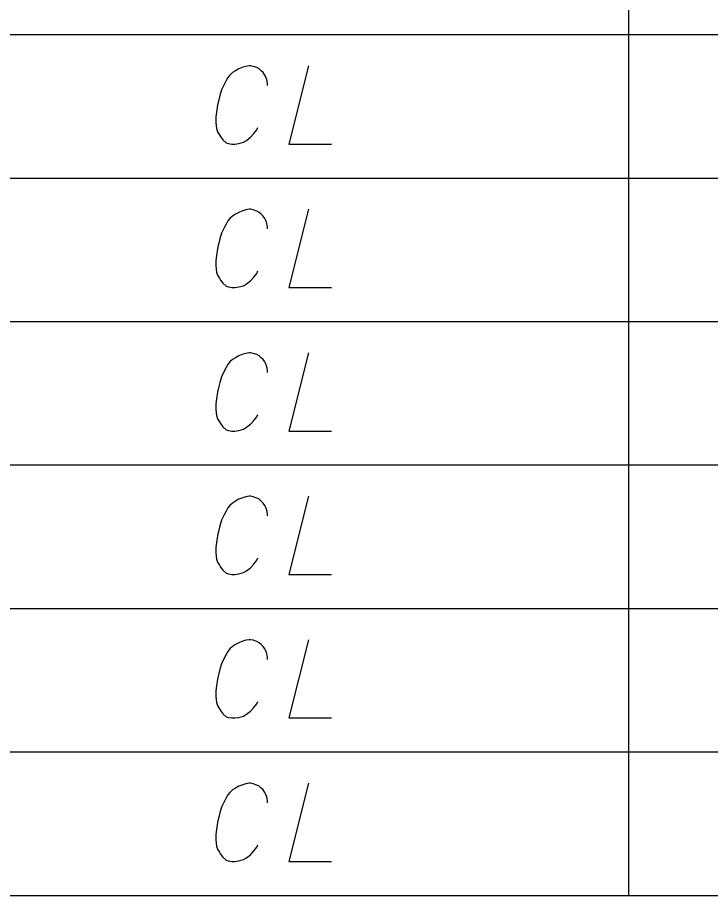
# Model space of a CAD drawing. Extents: x 2074207 to 2076812, y 516372 to 523312.
# Drawn here: x 2076303.1 to 2076345.6, y 518488.7 to 518542.6 of the extents above; entities that cross this region are included whole.
import ezdxf

# ---------------------------------------------------------------- set-up
doc = ezdxf.new("R2010")
doc.units = 0
for name, color, linetype in [('Prop DirtTable_ Soil Test Results - Outline (Major)', 7, 'Continuous'), ('Prop DirtTable_ Soil Test Results - Outline (Minor)', 7, 'Continuous'), ('Prop DirtTable_ Soil Test Results - Tx (Sample Data)', 7, 'Continuous')]:
    doc.layers.add(name, color=color, linetype=linetype)

msp = doc.modelspace()

# ---------------------------------------------------------------- linework, layer by layer
at = {"layer": 'Prop DirtTable_ Soil Test Results - Outline (Major)'}
msp.add_line((2076260.609, 518488.732), (2076811.903, 518488.732), dxfattribs=at)
at = {"layer": 'Prop DirtTable_ Soil Test Results - Outline (Minor)'}
for p, q in [((2076340.594, 518550.332), (2076340.594, 518541.532)), ((2076260.609, 518541.532), (2076811.903, 518541.532)), ((2076260.609, 518541.532), (2076811.903, 518541.532)), ((2076340.594, 518541.532), (2076340.594, 518532.732)), ((2076260.609, 518532.732), (2076811.903, 518532.732)), ((2076260.609, 518532.732), (2076811.903, 518532.732)), ((2076340.594, 518532.732), (2076340.594, 518523.932)), ((2076260.609, 518523.932), (2076811.903, 518523.932)), ((2076260.609, 518523.932), (2076811.903, 518523.932)), ((2076340.594, 518523.932), (2076340.594, 518515.132)), ((2076260.609, 518515.132), (2076811.903, 518515.132)), ((2076260.609, 518515.132), (2076811.903, 518515.132)), ((2076340.594, 518515.132), (2076340.594, 518506.332)), ((2076260.609, 518506.332), (2076811.903, 518506.332)), ((2076260.609, 518506.332), (2076811.903, 518506.332)), ((2076340.594, 518506.332), (2076340.594, 518497.532)), ((2076260.609, 518497.532), (2076811.903, 518497.532)), ((2076260.609, 518497.532), (2076811.903, 518497.532)), ((2076340.594, 518497.532), (2076340.594, 518488.732)), ((2076260.609, 518488.732), (2076811.903, 518488.732))]:
    msp.add_line(p, q, dxfattribs=at)
at = {"layer": 'Prop DirtTable_ Soil Test Results - Tx (Sample Data)'}
for points in [[(2076318.45, 518538.406), (2076318.45, 518538.519), (2076318.415, 518538.671), (2076318.38, 518538.822), (2076318.309, 518538.973), (2076318.274, 518539.049), (2076318.168, 518539.2), (2076318.062, 518539.313), (2076317.921, 518539.427), (2076317.78, 518539.502), (2076317.569, 518539.578), (2076317.392, 518539.616), (2076317.322, 518539.616), (2076317.11, 518539.578), (2076316.863, 518539.502), (2076316.687, 518539.427), (2076316.475, 518539.313), (2076316.299, 518539.2), (2076316.122, 518539.049), (2076316.016, 518538.897), (2076315.911, 518538.708), (2076315.805, 518538.519), (2076315.628, 518538.142), (2076315.523, 518537.801), (2076315.452, 518537.537), (2076315.417, 518537.386), (2076315.381, 518537.197), (2076315.311, 518536.781), (2076315.276, 518536.479), (2076315.276, 518536.138), (2076315.311, 518535.76), (2076315.381, 518535.571), (2076315.487, 518535.382), (2076315.558, 518535.269), (2076315.699, 518535.08), (2076315.911, 518534.891), (2076316.052, 518534.853), (2076316.263, 518534.816), (2076316.404, 518534.816), (2076316.44, 518534.816), (2076316.687, 518534.853), (2076316.969, 518534.929), (2076317.145, 518535.042), (2076317.392, 518535.231), (2076317.604, 518535.458), (2076317.78, 518535.685), (2076317.851, 518535.836)], [(2076320.955, 518539.616), (2076319.756, 518534.816), (2076322.366, 518534.816)], [(2076318.45, 518529.606), (2076318.45, 518529.719), (2076318.415, 518529.871), (2076318.38, 518530.022), (2076318.309, 518530.173), (2076318.274, 518530.249), (2076318.168, 518530.4), (2076318.062, 518530.513), (2076317.921, 518530.627), (2076317.78, 518530.702), (2076317.569, 518530.778), (2076317.392, 518530.816), (2076317.322, 518530.816), (2076317.11, 518530.778), (2076316.863, 518530.702), (2076316.687, 518530.627), (2076316.475, 518530.513), (2076316.299, 518530.4), (2076316.122, 518530.249), (2076316.016, 518530.097), (2076315.911, 518529.908), (2076315.805, 518529.719), (2076315.628, 518529.342), (2076315.523, 518529.001), (2076315.452, 518528.737), (2076315.417, 518528.586), (2076315.381, 518528.397), (2076315.311, 518527.981), (2076315.276, 518527.679), (2076315.276, 518527.338), (2076315.311, 518526.96), (2076315.381, 518526.771), (2076315.487, 518526.582), (2076315.558, 518526.469), (2076315.699, 518526.28), (2076315.911, 518526.091), (2076316.052, 518526.053), (2076316.263, 518526.016), (2076316.404, 518526.016), (2076316.44, 518526.016), (2076316.687, 518526.053), (2076316.969, 518526.129), (2076317.145, 518526.242), (2076317.392, 518526.431), (2076317.604, 518526.658), (2076317.78, 518526.885), (2076317.851, 518527.036)], [(2076320.955, 518530.816), (2076319.756, 518526.016), (2076322.366, 518526.016)], [(2076318.45, 518520.806), (2076318.45, 518520.919), (2076318.415, 518521.071), (2076318.38, 518521.222), (2076318.309, 518521.373), (2076318.274, 518521.449), (2076318.168, 518521.6), (2076318.062, 518521.713), (2076317.921, 518521.827), (2076317.78, 518521.902), (2076317.569, 518521.978), (2076317.392, 518522.016), (2076317.322, 518522.016), (2076317.11, 518521.978), (2076316.863, 518521.902), (2076316.687, 518521.827), (2076316.475, 518521.713), (2076316.299, 518521.6), (2076316.122, 518521.449), (2076316.016, 518521.297), (2076315.911, 518521.108), (2076315.805, 518520.919), (2076315.628, 518520.542), (2076315.523, 518520.201), (2076315.452, 518519.937), (2076315.417, 518519.786), (2076315.381, 518519.597), (2076315.311, 518519.181), (2076315.276, 518518.879), (2076315.276, 518518.538), (2076315.311, 518518.16), (2076315.381, 518517.971), (2076315.487, 518517.782), (2076315.558, 518517.669), (2076315.699, 518517.48), (2076315.911, 518517.291), (2076316.052, 518517.253), (2076316.263, 518517.216), (2076316.404, 518517.216), (2076316.44, 518517.216), (2076316.687, 518517.253), (2076316.969, 518517.329), (2076317.145, 518517.442), (2076317.392, 518517.631), (2076317.604, 518517.858), (2076317.78, 518518.085), (2076317.851, 518518.236)], [(2076320.955, 518522.016), (2076319.756, 518517.216), (2076322.366, 518517.216)], [(2076318.45, 518512.006), (2076318.45, 518512.119), (2076318.415, 518512.271), (2076318.38, 518512.422), (2076318.309, 518512.573), (2076318.274, 518512.649), (2076318.168, 518512.8), (2076318.062, 518512.913), (2076317.921, 518513.027), (2076317.78, 518513.102), (2076317.569, 518513.178), (2076317.392, 518513.216), (2076317.322, 518513.216), (2076317.11, 518513.178), (2076316.863, 518513.102), (2076316.687, 518513.027), (2076316.475, 518512.913), (2076316.299, 518512.8), (2076316.122, 518512.649), (2076316.016, 518512.497), (2076315.911, 518512.308), (2076315.805, 518512.119), (2076315.628, 518511.742), (2076315.523, 518511.401), (2076315.452, 518511.137), (2076315.417, 518510.986), (2076315.381, 518510.797), (2076315.311, 518510.381), (2076315.276, 518510.079), (2076315.276, 518509.738), (2076315.311, 518509.36), (2076315.381, 518509.171), (2076315.487, 518508.982), (2076315.558, 518508.869), (2076315.699, 518508.68), (2076315.911, 518508.491), (2076316.052, 518508.453), (2076316.263, 518508.416), (2076316.404, 518508.416), (2076316.44, 518508.416), (2076316.687, 518508.453), (2076316.969, 518508.529), (2076317.145, 518508.642), (2076317.392, 518508.831), (2076317.604, 518509.058), (2076317.78, 518509.285), (2076317.851, 518509.436)], [(2076320.955, 518513.216), (2076319.756, 518508.416), (2076322.366, 518508.416)], [(2076318.45, 518503.206), (2076318.45, 518503.319), (2076318.415, 518503.471), (2076318.38, 518503.622), (2076318.309, 518503.773), (2076318.274, 518503.849), (2076318.168, 518504), (2076318.062, 518504.113), (2076317.921, 518504.227), (2076317.78, 518504.302), (2076317.569, 518504.378), (2076317.392, 518504.416), (2076317.322, 518504.416), (2076317.11, 518504.378), (2076316.863, 518504.302), (2076316.687, 518504.227), (2076316.475, 518504.113), (2076316.299, 518504), (2076316.122, 518503.849), (2076316.016, 518503.697), (2076315.911, 518503.508), (2076315.805, 518503.319), (2076315.628, 518502.942), (2076315.523, 518502.601), (2076315.452, 518502.337), (2076315.417, 518502.186), (2076315.381, 518501.997), (2076315.311, 518501.581), (2076315.276, 518501.279), (2076315.276, 518500.938), (2076315.311, 518500.56), (2076315.381, 518500.371), (2076315.487, 518500.182), (2076315.558, 518500.069), (2076315.699, 518499.88), (2076315.911, 518499.691), (2076316.052, 518499.653), (2076316.263, 518499.616), (2076316.404, 518499.616), (2076316.44, 518499.616), (2076316.687, 518499.653), (2076316.969, 518499.729), (2076317.145, 518499.842), (2076317.392, 518500.031), (2076317.604, 518500.258), (2076317.78, 518500.485), (2076317.851, 518500.636)], [(2076320.955, 518504.416), (2076319.756, 518499.616), (2076322.366, 518499.616)], [(2076318.45, 518494.406), (2076318.45, 518494.519), (2076318.415, 518494.671), (2076318.38, 518494.822), (2076318.309, 518494.973), (2076318.274, 518495.049), (2076318.168, 518495.2), (2076318.062, 518495.313), (2076317.921, 518495.427), (2076317.78, 518495.502), (2076317.569, 518495.578), (2076317.392, 518495.616), (2076317.322, 518495.616), (2076317.11, 518495.578), (2076316.863, 518495.502), (2076316.687, 518495.427), (2076316.475, 518495.313), (2076316.299, 518495.2), (2076316.122, 518495.049), (2076316.016, 518494.897), (2076315.911, 518494.708), (2076315.805, 518494.519), (2076315.628, 518494.142), (2076315.523, 518493.801), (2076315.452, 518493.537), (2076315.417, 518493.386), (2076315.381, 518493.197), (2076315.311, 518492.781), (2076315.276, 518492.479), (2076315.276, 518492.138), (2076315.311, 518491.76), (2076315.381, 518491.571), (2076315.487, 518491.382), (2076315.558, 518491.269), (2076315.699, 518491.08), (2076315.911, 518490.891), (2076316.052, 518490.853), (2076316.263, 518490.816), (2076316.404, 518490.816), (2076316.44, 518490.816), (2076316.687, 518490.853), (2076316.969, 518490.929), (2076317.145, 518491.042), (2076317.392, 518491.231), (2076317.604, 518491.458), (2076317.78, 518491.685), (2076317.851, 518491.836)], [(2076320.955, 518495.616), (2076319.756, 518490.816), (2076322.366, 518490.816)]]:
    msp.add_lwpolyline(points, dxfattribs=at)

doc.saveas('drawing.dxf')
